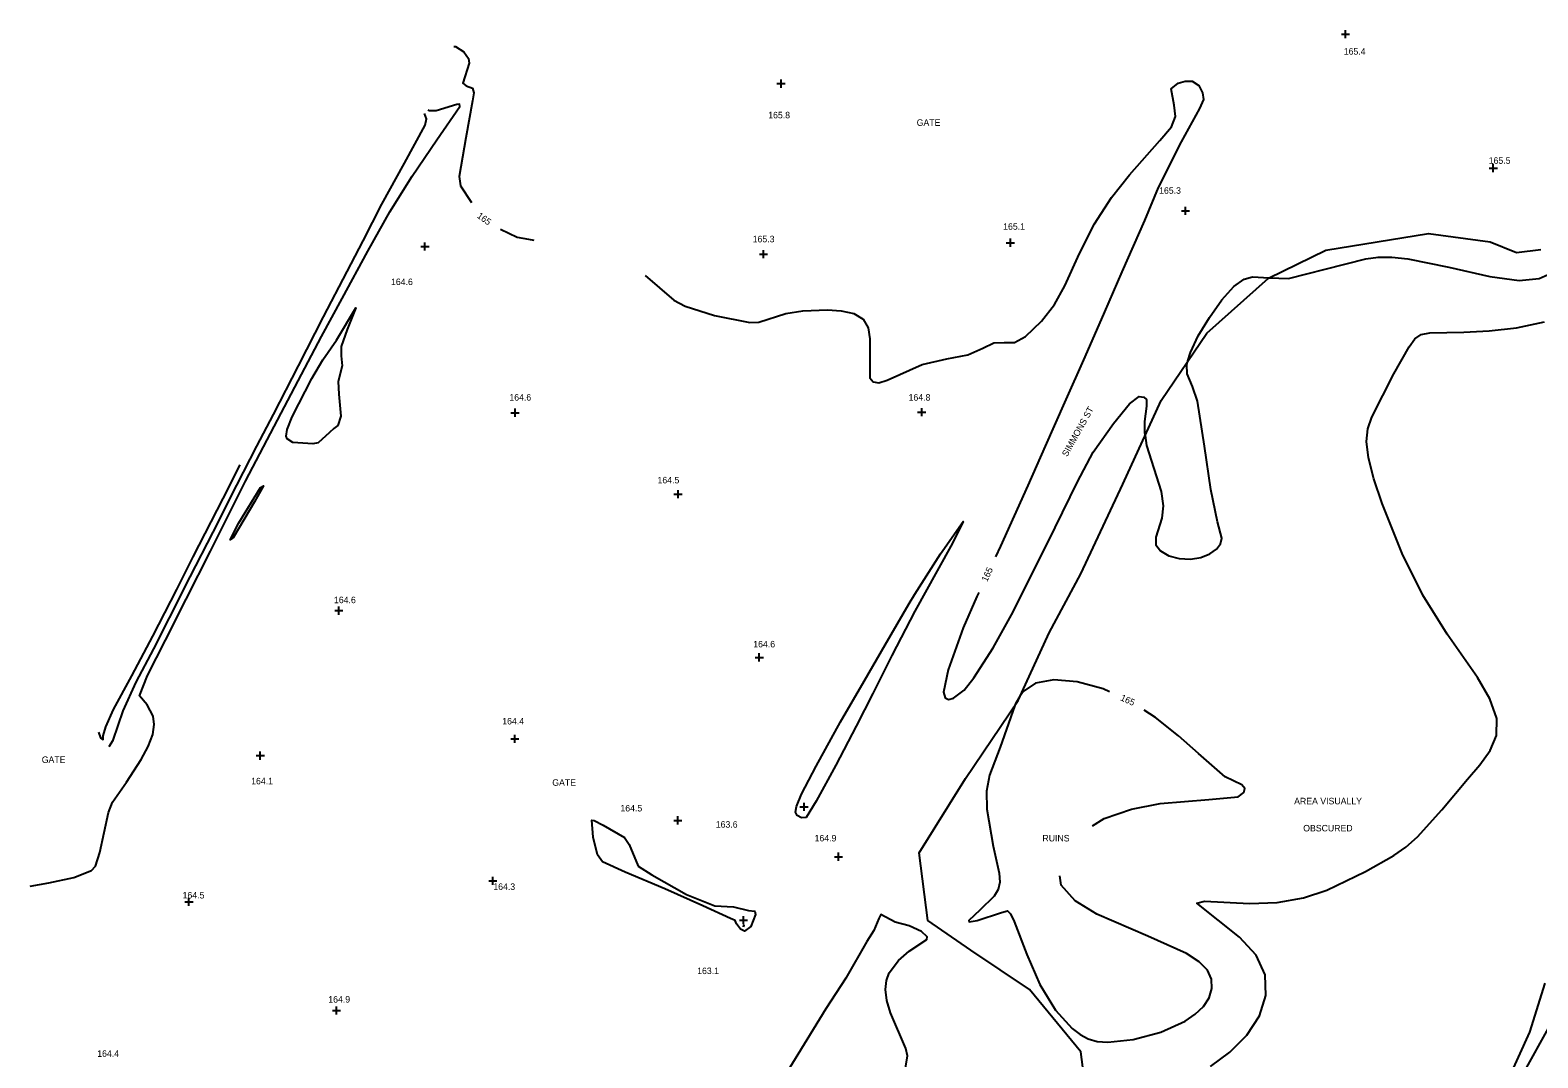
# Model space of a CAD drawing. Extents: x 1475150 to 2003689, y 770235 to 1112803.
# Drawn here: x 1998251.3 to 1998713.9, y 775127.2 to 775442.4 of the extents above; entities that cross this region are included whole.
import ezdxf

# ---------------------------------------------------------------- set-up
doc = ezdxf.new("R2010")
doc.units = 0
for name, color, linetype in [('RD_DTM_Major1', 7, 'Continuous'), ('RD_DTM_Major1_Lbl', 7, 'Continuous'), ('RD_DTM_Major2', 7, 'Continuous'), ('RD_DTM_Minor1', 7, 'Continuous'), ('RD_DTM_Minor2', 7, 'Continuous'), ('RD_DTM_Obscure', 7, 'Continuous'), ('RD_DTM_Spot_Elev', 7, 'Continuous'), ('RD_TX_Misc1', 7, 'Continuous')]:
    doc.layers.add(name, color=color, linetype=linetype)

msp = doc.modelspace()

# ---------------------------------------------------------------- linework, layer by layer
at = {"layer": 'RD_DTM_Major1'}
for points in [[(1998381.29, 775437.4), (1998381.83, 775437.37), (1998384.38, 775435.74), (1998385.78, 775433.68), (1998385.98, 775432.22), (1998384.05, 775426.17), (1998385.09, 775425.28), (1998386.95, 775424.6), (1998387.4, 775423.2), (1998387.04, 775420.67), (1998384.9, 775409.36), (1998382.95, 775397.47), (1998383.28, 775394.67), (1998386.65, 775389.49)], [(1998439.95, 775367.12), (1998448.75, 775359.59), (1998452.24, 775357.74), (1998461.23, 775354.81), (1998472.1, 775352.75), (1998474.85, 775352.83), (1998483.09, 775355.51), (1998488.36, 775356.25), (1998495.92, 775356.58), (1998500.15, 775356.31), (1998503.98, 775355.44), (1998506.86, 775353.73), (1998508.41, 775351.05), (1998508.9, 775347.7), (1998508.93, 775335.74), (1998509.95, 775334.5), (1998511.69, 775334.25), (1998514.24, 775335.05), (1998524.94, 775339.84), (1998532.51, 775341.56), (1998538.96, 775342.77), (1998543.56, 775344.82), (1998546.98, 775346.48), (1998550.09, 775346.54), (1998553.28, 775346.61), (1998556.68, 775348.42), (1998561.55, 775353.08), (1998565.57, 775358.28), (1998568.77, 775363.94), (1998573.23, 775373.84), (1998577.81, 775382.96), (1998583.02, 775391.01), (1998588.58, 775397.97), (1998597.89, 775408.52), (1998601.48, 775412.74), (1998602.71, 775415.85), (1998602.3, 775419.41), (1998601.36, 775424.42), (1998603.46, 775426.16), (1998605.62, 775426.78), (1998607.85, 775426.7), (1998609.82, 775425.42), (1998611.01, 775423.17), (1998611.23, 775421.09), (1998610.02, 775418.38), (1998604.46, 775408.16), (1998597.38, 775394.08), (1998593.14, 775384), (1998586.26, 775368.22), (1998580.89, 775355.96), (1998574.85, 775342.21), (1998568.65, 775328.15), (1998562.73, 775314.8), (1998557.35, 775302.73), (1998548.96, 775284.12), (1998547.41, 775280.8)], [(1998251.28, 775179.84), (1998257, 775180.8), (1998264.63, 775182.46), (1998270.05, 775184.59), (1998271.34, 775185.95), (1998272.66, 775190.12), (1998275.31, 775202.38), (1998276.52, 775205.56), (1998280.79, 775211.75), (1998285.34, 775218.69), (1998287.47, 775222.61), (1998288.92, 775226.3), (1998289.35, 775229.45), (1998288.98, 775232.01), (1998287.16, 775235.45), (1998284.78, 775238.2), (1998287.31, 775244.45), (1998292.82, 775255.28), (1998299.15, 775267.84), (1998306.58, 775282.53), (1998312.45, 775294.21), (1998317.37, 775304), (1998322.84, 775314.56), (1998328.33, 775324.93), (1998335.57, 775338.74), (1998340.69, 775348.46), (1998347, 775360.11), (1998354.85, 775374.58), (1998361.68, 775386.65), (1998368.53, 775397.62), (1998376.1, 775408.71), (1998383.09, 775418.96), (1998383.03, 775419.67), (1998382.19, 775419.55), (1998375.84, 775417.64), (1998373.79, 775417.65), (1998373.36, 775417.96)], [(1998395.59, 775381.39), (1998400.71, 775378.93), (1998404.22, 775378.27), (1998405.79, 775377.96)], [(1998606.52, 775340.92), (1998607.24, 775343.55), (1998609.67, 775348.63), (1998613.08, 775354.29), (1998616.92, 775359.62), (1998620.61, 775363.73), (1998623.73, 775365.96), (1998626.32, 775366.68), (1998631.47, 775366.46)], [(1998542.34, 775269.92), (1998541.74, 775268.64), (1998537.54, 775259.05), (1998532.91, 775246.2), (1998531.52, 775239.28), (1998531.97, 775237.6), (1998533.07, 775237.07), (1998534.57, 775237.46), (1998537.83, 775239.96), (1998540.84, 775243.73), (1998546.75, 775252.97), (1998552.32, 775263.09), (1998557.98, 775274.22), (1998565.75, 775289.86), (1998572.67, 775303.88), (1998577.46, 775312.98), (1998583.7, 775321.76), (1998588.61, 775327.8), (1998591.55, 775330), (1998592.97, 775329.78), (1998593.75, 775329.08), (1998593.79, 775327.01), (1998593.2, 775322.32), (1998593.21, 775318.96), (1998593.34, 775318.07)], [(1998554.93, 775237.95), (1998553.57, 775235.77), (1998553.39, 775235.27)], [(1998519.49, 775122.19), (1998520.43, 775127.78), (1998519.9, 775130.02), (1998515.28, 775140.98), (1998514.07, 775144.8), (1998513.66, 775148.1), (1998513.99, 775150.87), (1998514.87, 775153.23), (1998517.65, 775157.02), (1998521.01, 775159.9), (1998526.35, 775163.51), (1998526.51, 775164.28), (1998524.78, 775165.95), (1998520.98, 775167.61), (1998516.65, 775168.74), (1998512.29, 775171.13), (1998511.69, 775169.89), (1998510.1, 775166.22), (1998508.02, 775162.81), (1998501.55, 775151.59), (1998495.41, 775142.24), (1998489.59, 775132.68), (1998482.38, 775121.06)]]:
    msp.add_lwpolyline(points, dxfattribs=at)
at = {"layer": 'RD_DTM_Major2'}
for points in [[(1998631.47, 775366.46), (1998637.38, 775366.21), (1998648.63, 775369.05), (1998661.12, 775372.22), (1998664.89, 775372.74), (1998669.03, 775372.8), (1998673.95, 775372.29), (1998686.5, 775369.67), (1998699.14, 775366.79), (1998708.16, 775365.62), (1998714.28, 775366.25), (1998718.88, 775368.23), (1998721.57, 775370.69), (1998722.28, 775373.22), (1998722.74, 775375.01), (1998723.86, 775377.54), (1998724.83, 775379)], [(1998593.34, 775318.07), (1998593.81, 775314.98), (1998598.25, 775300.89), (1998598.93, 775296.49), (1998598.5, 775292.7), (1998596.62, 775286.82), (1998596.63, 775284.54), (1998598.04, 775282.64), (1998600.6, 775281.18), (1998603.82, 775280.29), (1998607.24, 775280.08), (1998610.44, 775280.61), (1998613.17, 775281.72), (1998615.27, 775283.21), (1998616.54, 775284.85), (1998616.88, 775286.55), (1998615.61, 775291.57), (1998613.48, 775301.5), (1998611.6, 775314.83), (1998609.44, 775328.63), (1998607.89, 775333.05), (1998606.23, 775336.96), (1998606.18, 775339.72), (1998606.52, 775340.92)], [(1998582.48, 775239.42), (1998580.5, 775240.32), (1998572.53, 775242.51), (1998565.4, 775243.13), (1998559.72, 775242.12), (1998555.92, 775239.53), (1998554.93, 775237.95)], [(1998553.39, 775235.27), (1998548.91, 775222.48), (1998545.59, 775213.84), (1998544.75, 775208.94), (1998544.85, 775203.42), (1998546.78, 775192.13), (1998548.59, 775183.76), (1998548.76, 775181.04), (1998548.28, 775178.83), (1998547.02, 775176.77), (1998542.61, 775172.43), (1998539.29, 775169.33), (1998539.33, 775168.85), (1998541.84, 775169.33), (1998549.31, 775171.73), (1998551.1, 775172.24), (1998552.06, 775171.29), (1998553.2, 775169.02), (1998557.03, 775158.89), (1998561.06, 775149.67), (1998565.89, 775141.82), (1998570.94, 775136.18), (1998573.4, 775134.28), (1998575.93, 775132.97), (1998578.7, 775132.21), (1998581.9, 775131.95), (1998589.72, 775132.78), (1998598.18, 775135.04), (1998605.69, 775138.41), (1998608.76, 775140.51), (1998611.23, 775142.91), (1998612.98, 775145.58), (1998613.87, 775148.42), (1998613.75, 775151.3), (1998612.47, 775154.08), (1998609.91, 775156.66), (1998606.03, 775159.15), (1998594.21, 775164.49), (1998578.59, 775171.2), (1998571.89, 775175.34), (1998567.61, 775180.12), (1998567.15, 775182.97)], [(1998577.25, 775198.37), (1998580.83, 775200.57), (1998589.17, 775203.46), (1998597.99, 775205.17), (1998612.88, 775206.45), (1998621.91, 775207.27), (1998623.69, 775208.53), (1998623.94, 775209.77), (1998622.99, 775210.94), (1998617.9, 775213.39), (1998609.72, 775220.47), (1998603.61, 775225.91), (1998596.5, 775231.57), (1998593.1, 775233.77)]]:
    msp.add_lwpolyline(points, dxfattribs=at)
at = {"layer": 'RD_DTM_Minor1'}
for points in [[(1998275.47, 775222.62), (1998276.75, 775224.6), (1998279.85, 775233.58), (1998283.84, 775242.42), (1998289.19, 775252.65), (1998294.03, 775262.16), (1998300.4, 775274.69), (1998307.39, 775288.41), (1998314.7, 775302.85), (1998320.87, 775314.79), (1998325.9, 775324.48), (1998333.57, 775339.47), (1998341.24, 775354.43), (1998348.56, 775368.4), (1998353.44, 775377.81), (1998359.18, 775388.97), (1998366.11, 775401.63), (1998372.49, 775413.22), (1998372.86, 775415.15), (1998372.23, 775416.78)], [(1998345.7, 775321.1), (1998344.48, 775320.2), (1998343.11, 775319.01), (1998339.61, 775315.78), (1998338.01, 775315.48), (1998331.83, 775315.87), (1998330.14, 775317), (1998329.84, 775317.89), (1998330.09, 775319.87), (1998331.66, 775323.77), (1998337.72, 775335.54), (1998341.09, 775341.24), (1998345.23, 775347.34), (1998351.16, 775357.2), (1998348.57, 775350.59), (1998346.69, 775345.36), (1998346.75, 775342.49), (1998347.03, 775339.42), (1998345.81, 775334.63), (1998345.97, 775330.77), (1998346.57, 775323.96), (1998345.7, 775321.1)], [(1998272.26, 775227.09), (1998272.9, 775225.31), (1998273.71, 775224.85), (1998273.7, 775225.93), (1998274.46, 775228.66), (1998276.89, 775234.05), (1998282.46, 775244.34), (1998288.91, 775256.48), (1998296.24, 775270.84), (1998301.33, 775280.8), (1998310.51, 775298.77), (1998315.7, 775309.02)], [(1998313.57, 775286.71), (1998312.62, 775286), (1998315.34, 775291.22), (1998322, 775302.14), (1998322.89, 775302.66), (1998320.13, 775297.75), (1998313.57, 775286.71)], [(1998522.73, 775269.43), (1998530.58, 775281.73), (1998537.54, 775291.7), (1998534.23, 775285.07), (1998529.6, 775276.57), (1998522.69, 775264.16), (1998515.67, 775250.53), (1998509.79, 775238.92), (1998504.68, 775228.94), (1998498.45, 775216.97), (1998492.42, 775205.88), (1998489.36, 775200.92), (1998487.98, 775200.75), (1998486.57, 775201.53), (1998486.14, 775202.55), (1998486.39, 775204.25), (1998487.94, 775208), (1998492.45, 775216.62), (1998499.91, 775230.25), (1998507.16, 775242.74), (1998513.61, 775253.85), (1998520.95, 775266.5), (1998522.73, 775269.43)], [(1998469.22, 775166.65), (1998468.03, 775168.3), (1998467.54, 775169.26), (1998466.19, 775169.92), (1998457.67, 775173.76), (1998446.05, 775179.04), (1998433.81, 775184.11), (1998426.86, 775187.33), (1998425.37, 775189.48), (1998423.97, 775194.87), (1998423.58, 775200.04), (1998424.28, 775199.98), (1998427.13, 775198.53), (1998433.64, 775194.73), (1998435.08, 775192.55), (1998437.81, 775185.93), (1998442, 775183.29), (1998452.67, 775177.28), (1998461.38, 775173.82), (1998467.05, 775173.49), (1998471.68, 775172.34), (1998473.6, 775172.14), (1998473.82, 775171.16), (1998472.41, 775167.44), (1998470.41, 775166.03), (1998469.22, 775166.65)], [(1998470.16, 775167.3), (1998470.22, 775167.82), (1998470.16, 775167.3)], [(1998683.24, 775077.52), (1998683.84, 775078.55), (1998691.87, 775092.34), (1998698.49, 775102.46), (1998702.51, 775109.82), (1998709.88, 775123.2), (1998717.11, 775136.29)]]:
    msp.add_lwpolyline(points, dxfattribs=at)
at = {"layer": 'RD_DTM_Minor2'}
msp.add_lwpolyline([(1998613.38, 775124.49), (1998619.34, 775128.94), (1998624.62, 775134.16), (1998628.44, 775140.04), (1998630.4, 775146.3), (1998630.18, 775152.62), (1998627.46, 775158.69), (1998622.31, 775164.21), (1998609.27, 775174.6), (1998611.61, 775175.23), (1998625.36, 775174.55), (1998633.91, 775174.78), (1998641.92, 775176.22), (1998649.11, 775178.6), (1998660.97, 775184.3), (1998669.64, 775189.2), (1998673.31, 775191.78), (1998676.89, 775194.9), (1998684.43, 775203.24), (1998692.27, 775212.62), (1998696.07, 775217.02), (1998699.23, 775221.39), (1998701.16, 775226.03), (1998701.23, 775231.26), (1998699.1, 775237.29), (1998695.32, 775243.85), (1998686.07, 775257.09), (1998678.55, 775269.04), (1998672.26, 775281.85), (1998666.06, 775297.24), (1998663.55, 775304.74), (1998661.88, 775311.21), (1998661.31, 775316.2), (1998661.73, 775320.13), (1998662.97, 775323.68), (1998669.69, 775336.92), (1998674.34, 775345.26), (1998676.12, 775347.68), (1998678.03, 775348.98), (1998680.76, 775349.53), (1998691.2, 775349.77), (1998698.89, 775350.13), (1998707.35, 775351.08), (1998715.89, 775352.92)], dxfattribs=at)
at = {"layer": 'RD_DTM_Obscure'}
for points in [[(1998576.05, 775110.24), (1998573.64, 775129.04), (1998557.92, 775148.17), (1998539.92, 775160.2), (1998526.71, 775169.29), (1998524.03, 775190), (1998538.21, 775212.84), (1998554.37, 775236.72), (1998563.88, 775257.53), (1998573.63, 775275.67), (1998586.56, 775303.17), (1998598.25, 775328.83), (1998612.33, 775349.42), (1998631.17, 775366.32), (1998648.8, 775374.89), (1998680.35, 775380.04), (1998699.28, 775377.49), (1998707.31, 775374.19), (1998714.81, 775375.12)], [(1998715.96, 775150.05), (1998711.27, 775135.02), (1998703.83, 775118.62)]]:
    msp.add_lwpolyline(points, dxfattribs=at)
at = {"layer": 'RD_DTM_Spot_Elev'}
for p, q in [((1998653.62, 775441.13), (1998656.12, 775441.13)), ((1998654.87, 775439.88), (1998654.87, 775442.38)), ((1998481.65, 775424.73), (1998481.65, 775427.23)), ((1998480.4, 775425.98), (1998482.9, 775425.98)), ((1998698.95, 775400.08), (1998701.45, 775400.08)), ((1998700.2, 775398.83), (1998700.2, 775401.33)), ((1998604.5, 775386.95), (1998607, 775386.95)), ((1998605.75, 775385.7), (1998605.75, 775388.2)), ((1998372.42, 775374.78), (1998372.42, 775377.28)), ((1998550.78, 775377.18), (1998553.28, 775377.18)), ((1998552.03, 775375.93), (1998552.03, 775378.43)), ((1998371.17, 775376.03), (1998373.67, 775376.03)), ((1998475.02, 775373.69), (1998477.52, 775373.69)), ((1998476.27, 775372.44), (1998476.27, 775374.94)), ((1998400.05, 775323.8), (1998400.05, 775326.3)), ((1998524.82, 775323.95), (1998524.82, 775326.45)), ((1998398.8, 775325.05), (1998401.3, 775325.05)), ((1998523.57, 775325.2), (1998526.07, 775325.2)), ((1998448.8, 775300.05), (1998451.3, 775300.05)), ((1998450.05, 775298.8), (1998450.05, 775301.3)), ((1998345.98, 775263.08), (1998345.98, 775265.58)), ((1998344.73, 775264.33), (1998347.23, 775264.33)), ((1998473.75, 775250), (1998476.25, 775250)), ((1998475, 775248.75), (1998475, 775251.25)), ((1998398.75, 775225), (1998401.25, 775225)), ((1998400, 775223.75), (1998400, 775226.25)), ((1998320.65, 775219.87), (1998323.15, 775219.87)), ((1998321.9, 775218.62), (1998321.9, 775221.12)), ((1998488.71, 775202.88), (1998488.71, 775205.38)), ((1998450, 775198.75), (1998450, 775201.25)), ((1998487.46, 775204.13), (1998489.96, 775204.13)), ((1998448.75, 775200), (1998451.25, 775200)), ((1998498.06, 775188.86), (1998500.56, 775188.86)), ((1998499.31, 775187.61), (1998499.31, 775190.11)), ((1998393.24, 775180.18), (1998393.24, 775182.68)), ((1998391.99, 775181.43), (1998394.49, 775181.43)), ((1998298.75, 775175), (1998301.25, 775175)), ((1998300, 775173.75), (1998300, 775176.25)), ((1998468.92, 775169.38), (1998471.42, 775169.38)), ((1998470.17, 775168.13), (1998470.17, 775170.63)), ((1998344.01, 775141.67), (1998346.51, 775141.67)), ((1998345.26, 775140.42), (1998345.26, 775142.92))]:
    msp.add_line(p, q, dxfattribs=at)

# ---------------------------------------------------------------- texts
at = {"layer": 'RD_DTM_Major1_Lbl'}
for rotation, p in [(324.0993, (1998388.2, 775385.04)), (65.0052, (1998544.88, 775273.01)), (335.6146, (1998585.6, 775236.91))]:
    msp.add_text('165', height=2, rotation=rotation, dxfattribs=at).set_placement(p)
at = {"layer": 'RD_DTM_Spot_Elev'}
for s, p in [('165.4', (1998654.31, 775434.87)), ('165.8', (1998477.73, 775415.33)), ('165.5', (1998698.78, 775401.38)), ('165.3', (1998597.66, 775392.19)), ('165.1', (1998549.81, 775381.16)), ('165.3', (1998472.96, 775377.31)), ('164.6', (1998362, 775364.19)), ('164.6', (1998398.31, 775328.75)), ('164.8', (1998520.8, 775328.75)), ('164.5', (1998443.76, 775303.37)), ('164.6', (1998344.5, 775266.62)), ('164.6', (1998473.14, 775253.05)), ('164.4', (1998396.13, 775229.42)), ('164.1', (1998319.09, 775211.05)), ('164.5', (1998432.38, 775202.73)), ('163.6', (1998461.63, 775197.76)), ('164.9', (1998491.95, 775193.54)), ('164.5', (1998298.05, 775176.04)), ('164.3', (1998393.39, 775178.67)), ('163.1', (1998455.93, 775152.85)), ('164.9', (1998342.75, 775144.1)), ('164.4', (1998271.86, 775127.47))]:
    msp.add_text(s, height=2, dxfattribs=at).set_placement(p)
at = {"layer": 'RD_TX_Misc1'}
for s, p in [('GATE', (1998523.28, 775413.03)), ('GATE', (1998254.83, 775217.61)), ('GATE', (1998411.47, 775210.61)), ('AREA VISUALLY', (1998639.09, 775204.92)), ('OBSCURED', (1998641.87, 775196.61)), ('RUINS', (1998561.86, 775193.54))]:
    msp.add_text(s, height=2, dxfattribs=at).set_placement(p)
msp.add_text('SIMMONS ST', height=2, rotation=60.9454, dxfattribs=at).set_placement((1998569.46, 775311.38))

doc.saveas('drawing.dxf')
